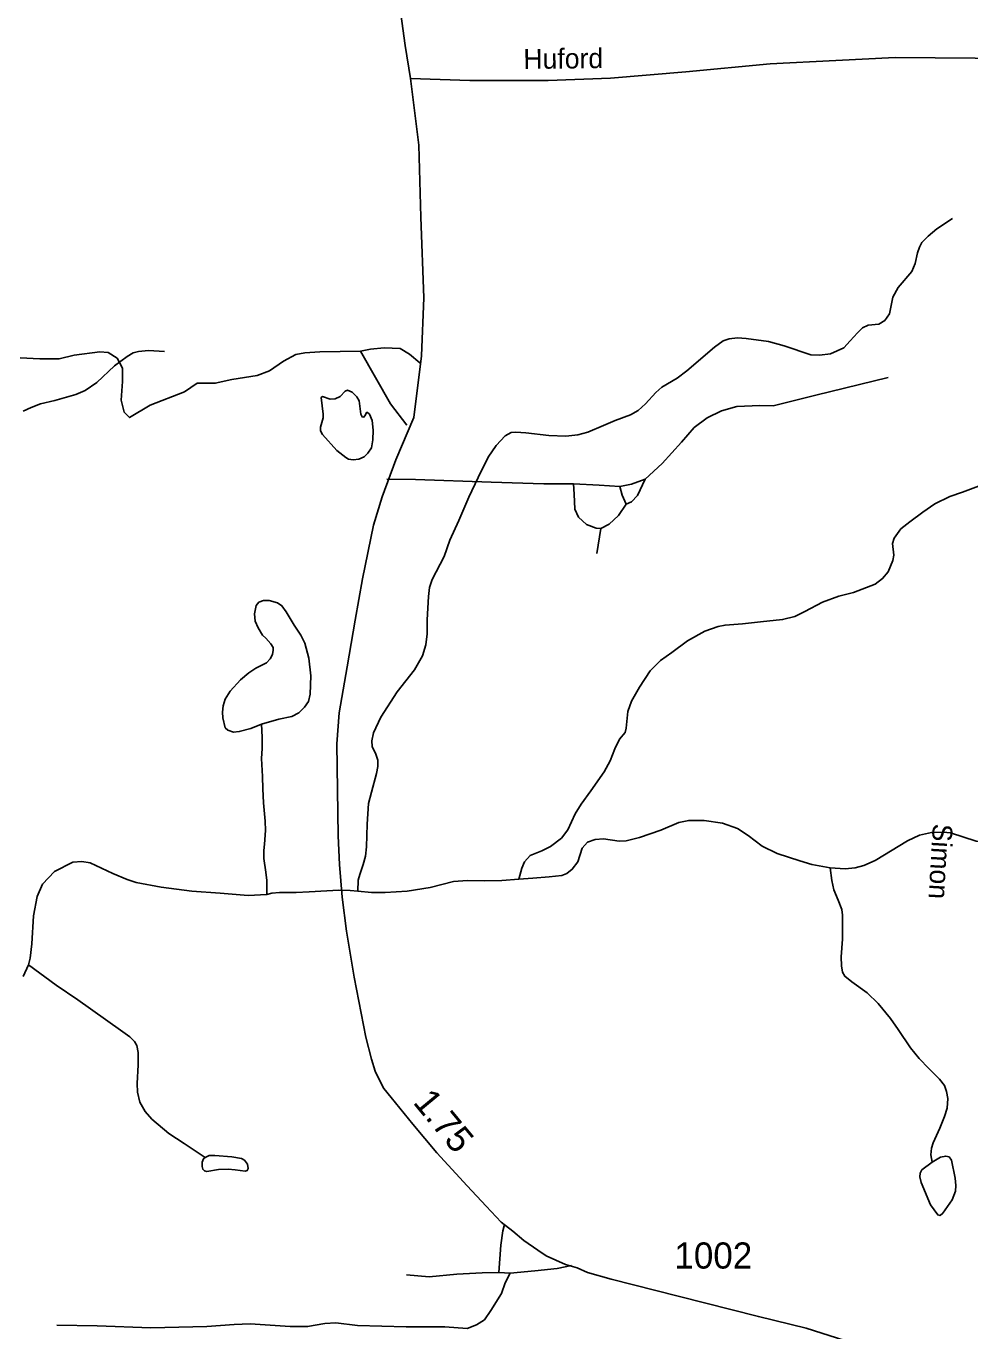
# Model space of a CAD drawing. Extents: x 2126262 to 2293712, y 749403 to 919119.
# Drawn here: x 2235664 to 2240173, y 821402 to 827636 of the extents above; entities that cross this region are included whole.
import ezdxf

# ---------------------------------------------------------------- set-up
doc = ezdxf.new("R2010")
doc.units = 0
for name, color, linetype in [('Exist Hydrographic Creek Single Shore', 7, 'Continuous'), ('Exist Hydrographic Misc Water Feature', 7, 'Continuous'), ('Exist Hydrographic Pond Under 1500 Sq Ft', 7, 'Continuous'), ('Exist Road Non-System Type 51', 7, 'Continuous'), ('Exist Road Secondary Mileage Hundredths English Label', 7, 'Continuous'), ('Exist Road Secondary Type 41 Attributed', 7, 'Continuous'), ('Exist Road Secondary Type 51 Attributed', 7, 'Continuous'), ('Exist Road Secondary Type 51 Label', 7, 'Continuous'), ('Exist Road Secondary Type 51 Number Label', 7, 'Continuous')]:
    doc.layers.add(name, color=color, linetype=linetype)

msp = doc.modelspace()

# ---------------------------------------------------------------- linework, layer by layer
at = {"layer": 'Exist Hydrographic Creek Single Shore'}
for points in [[(2238018.2, 823561.4), (2238085.6, 823564.7), (2238162.7, 823572.3), (2238223.5, 823577.7), (2238247.4, 823587.5), (2238273.4, 823608.1), (2238299.5, 823644), (2238320.1, 823709.1), (2238346.2, 823737.4), (2238383.1, 823750.4), (2238422.2, 823753.7), (2238497.1, 823741.7), (2238530.7, 823743.9), (2238594.8, 823759.1), (2238697.2, 823794.9), (2238783, 823830.8), (2238829.7, 823841.6), (2238903.5, 823840.6), (2238990.4, 823828.6), (2239063.1, 823802.5), (2239113, 823770), (2239180.3, 823718.9), (2239252, 823683.1), (2239361, 823648.6), (2239417.4, 823631.2), (2239505.4, 823615)], [(2239505.4, 823615), (2239576.5, 823610.8), (2239625.3, 823614.1), (2239666.6, 823626), (2239720.8, 823649.9), (2239875, 823743.3), (2239931.5, 823771.6), (2239990.1, 823783.5), (2240045.4, 823785.7), (2240080.2, 823781.4), (2240203.3, 823742.3), (2240260.8, 823732.5), (2240330.3, 823727.1)], [(2235675.3, 823151.9), (2235684.3, 823183.7), (2235691.9, 823251.1), (2235699.5, 823385.7), (2235717.9, 823478.6), (2235742.9, 823536.2), (2235799.4, 823597), (2235888.4, 823641.6), (2235930.7, 823645.9), (2235970.9, 823639.4), (2236079.4, 823587.2), (2236146.8, 823559), (2236190.2, 823544.9), (2236309.9, 823523.2), (2236456.5, 823503.6), (2236591.1, 823493.8), (2236724.6, 823481.9), (2236814.7, 823487.3)], [(2236814.7, 823487.3), (2236837.5, 823493.4), (2236875.5, 823497.7), (2236954.8, 823496.7), (2237016.6, 823499.9), (2237101.3, 823505.3), (2237158.9, 823507.5), (2237213.1, 823506.4), (2237249, 823503.2)], [(2237249, 823503.2), (2237314.3, 823497.3), (2237379.4, 823496.2), (2237484.7, 823503.8), (2237594.4, 823521.2), (2237706.2, 823549.4), (2237772.9, 823553.8), (2237852.1, 823552.7), (2237936.8, 823553.8), (2238018.2, 823561.4)], [(2235650.3, 823095.4), (2235675.3, 823151.9)]]:
    msp.add_lwpolyline(points, dxfattribs=at)
at = {"layer": 'Exist Hydrographic Misc Water Feature'}
for points in [[(2237249, 823503.2), (2237250.7, 823556.4), (2237258.3, 823582.5), (2237274.6, 823630.3), (2237285.4, 823670.4), (2237290.9, 823715), (2237294.1, 823823), (2237300.6, 823921.8), (2237314.7, 823976.1), (2237338.6, 824065.2), (2237345.1, 824099.4), (2237345.1, 824128.7), (2237335.4, 824158.1), (2237318, 824195), (2237315.8, 824221.1), (2237323.4, 824259.1), (2237359.3, 824335.1), (2237436.3, 824455.7), (2237519.9, 824560.4), (2237557.9, 824627.7), (2237574.2, 824681), (2237579.6, 824733.1), (2237580.7, 824799.4), (2237587.2, 824911.8), (2237591.6, 824954.1), (2237604.6, 824993.2), (2237661, 825103), (2237689.3, 825180.1), (2237732.2, 825275), (2237778.8, 825385.8), (2237823.3, 825479.2), (2237871.1, 825577), (2237910.2, 825632.4), (2237953.6, 825678.6), (2237981.8, 825694.9), (2238004.6, 825697.1), (2238051.3, 825693.9), (2238162, 825680.8), (2238242.9, 825676.5), (2238300.5, 825684.1), (2238347.1, 825697.1), (2238422, 825728.6), (2238478.5, 825751.4), (2238551.2, 825779.7), (2238588.1, 825800.3), (2238622.9, 825831.8), (2238672.4, 825885.6), (2238701.7, 825910.6), (2238774.4, 825955.1), (2238821.1, 825988.8), (2238953.6, 826101.7), (2238994.8, 826133.2), (2239023, 826141.9), (2239063.2, 826147.4), (2239103.4, 826144.1), (2239210.3, 826130), (2239286.3, 826109.3), (2239413.3, 826065.9), (2239454.6, 826063.7), (2239507.7, 826071.3), (2239570.7, 826099.6), (2239601.1, 826133.2), (2239635.8, 826171.2), (2239660.3, 826194.6), (2239687.4, 826207.6), (2239737.4, 826212), (2239766.7, 826230.4), (2239788.4, 826261.9), (2239804.7, 826341.2), (2239830.7, 826387.9), (2239894.8, 826464), (2239912.1, 826502), (2239921.9, 826553.1), (2239931.7, 826580.9), (2239943.6, 826602.6), (2239974, 826633), (2240015.3, 826667.8), (2240089.1, 826716.6)], [(2235651.2, 825797.3), (2235689.2, 825814.7), (2235733.7, 825830.9), (2235801, 825848.3), (2235902.5, 825876), (2235947, 825895.6), (2236002.4, 825933.6), (2236087, 826012.9), (2236146.8, 826058.5), (2236176.1, 826075.9), (2236201, 826081.3), (2236249.9, 826085.7), (2236324.8, 826082.4)], [(2238018.2, 823561.4), (2238032.3, 823613.2), (2238045.3, 823643.6), (2238072.5, 823674), (2238127.9, 823696.8), (2238170.2, 823716.4), (2238222.3, 823756.6), (2238252.7, 823796.8), (2238287.4, 823872.8), (2238316.7, 823918.4), (2238362.3, 823983.1), (2238426.4, 824073.2), (2238454.6, 824126.4), (2238476.3, 824184), (2238499.7, 824229), (2238526.8, 824261.6), (2238531.1, 824282.2), (2238538.7, 824361.5), (2238556.1, 824410.4), (2238594.1, 824477.7), (2238645.1, 824555.9), (2238695.1, 824604.8), (2238749.4, 824643.9), (2238823.2, 824698.8), (2238906.8, 824745.5), (2238970.2, 824767.2), (2239003.8, 824774.8), (2239086.3, 824781.3), (2239173.2, 824790), (2239278.5, 824800.9), (2239336, 824816.1), (2239384.9, 824840), (2239469.5, 824883.4), (2239547.3, 824913.3), (2239616.7, 824930.7), (2239719.9, 824970.9), (2239755.7, 824996.9), (2239781.8, 825029.5), (2239805.6, 825082.8), (2239808.9, 825108.8), (2239803.5, 825164.2), (2239811.1, 825190.3), (2239843.6, 825234.8), (2239886, 825268.5), (2239947.4, 825314.7), (2240004.9, 825353.8), (2240076.6, 825388.5), (2240137.4, 825409.2), (2240239.4, 825447.2)], [(2236814.7, 823487.3), (2236814.7, 823553.6), (2236809.3, 823594.8), (2236800.6, 823658.9), (2236799.5, 823698), (2236802.8, 823728.5), (2236808.2, 823793), (2236807.1, 823837.5), (2236798.4, 823925.5), (2236795.2, 823992.8), (2236794.1, 824051.5), (2236789.7, 824137.8), (2236791.9, 824184.6), (2236791.9, 824238.9), (2236788.7, 824301.9)], [(2239505.4, 823615), (2239514, 823554.3), (2239522.7, 823509.8), (2239543.4, 823460.9), (2239560.7, 823415.3), (2239564, 823388.2), (2239564, 823359.9), (2239565.1, 823322.5), (2239565.1, 823274.7), (2239558.5, 823188.9), (2239559.6, 823146.6), (2239564, 823116.2), (2239575.9, 823096.6), (2239608.5, 823069.5), (2239682.3, 823017.3), (2239734.4, 822966.7), (2239793, 822895), (2239829.9, 822842.9), (2239889.7, 822754.9), (2239930.9, 822703.8), (2239977, 822655.5), (2240028.1, 822605.5), (2240052, 822575.1), (2240061.7, 822546.9), (2240067.2, 822512.1), (2240065, 822466.5), (2240050.9, 822427.4), (2240029.2, 822370.9), (2239997.7, 822300.7), (2239990.1, 822275.8), (2239986.8, 822243.2), (2239992.2, 822208.4)], [(2235675.3, 823151.9), (2235807.7, 823054.1), (2235911.6, 822984.1), (2236115.7, 822839.6), (2236160.2, 822807), (2236183, 822785.3), (2236193.9, 822765.7), (2236200.4, 822733.2), (2236200.4, 822673.4), (2236195, 822584.9), (2236197.1, 822542.5), (2236208, 822494.7), (2236232.9, 822451.3), (2236265.5, 822414.4), (2236346.9, 822344.8), (2236419.2, 822298.4), (2236520.2, 822231.1)]]:
    msp.add_lwpolyline(points, dxfattribs=at)
for points in [[(2237148.1, 825609.1), (2237079.7, 825685.2), (2237071.2, 825703.2), (2237071.2, 825720.3), (2237084, 825764.7), (2237083.2, 825782.7), (2237074.6, 825862.2), (2237080.6, 825866.4), (2237117.3, 825853.6), (2237141.3, 825856.2), (2237165.2, 825866.4), (2237188.3, 825892.9), (2237200.2, 825896.4), (2237221.6, 825887.8), (2237244.6, 825864.7), (2237255.7, 825846.8), (2237263.4, 825781.8), (2237269.4, 825769), (2237278, 825768.1), (2237286.5, 825779.2), (2237289.9, 825789.5), (2237295.1, 825790.4), (2237304.4, 825782.7), (2237317.3, 825752.7), (2237322.4, 825705.7), (2237321.5, 825660.4), (2237313.8, 825621.9), (2237297.6, 825595.4), (2237278.8, 825578.3), (2237253.2, 825567.2), (2237227.6, 825563.8), (2237205.3, 825567.2), (2237191.7, 825574.9)], [(2236520.2, 822231.1), (2236512.6, 822224.6), (2236506.1, 822208.3), (2236505, 822187.7), (2236508.3, 822174.6), (2236516.9, 822167), (2236527.8, 822164.8), (2236583.2, 822173.5), (2236629.8, 822174.6), (2236663.5, 822171.4), (2236711.3, 822165.9), (2236721, 822169.2), (2236725.4, 822179), (2236722.1, 822198.5), (2236708, 822218.1), (2236692.8, 822226.8), (2236647.2, 822234.4), (2236565.8, 822239.8), (2236538.6, 822239.8)], [(2239992.2, 822208.4), (2239943.4, 822171.6), (2239935.8, 822156.4), (2239933.6, 822139), (2239940.1, 822111.8), (2239984.6, 822005.4), (2240019.4, 821956.5), (2240031.3, 821954.3), (2240043.3, 821965.2), (2240087.8, 822029.3), (2240104.1, 822069.5), (2240106.2, 822097.7), (2240101.9, 822132.5), (2240084.5, 822218.3), (2240073.7, 822233.5), (2240057.4, 822237.8), (2240032.4, 822232.4)]]:
    msp.add_lwpolyline(points, close=True, dxfattribs=at)
at = {"layer": 'Exist Hydrographic Pond Under 1500 Sq Ft'}
msp.add_lwpolyline([(2236788.7, 824301.9), (2236872.3, 824325.3), (2236934.1, 824337.3), (2236966.7, 824354.7), (2236994.9, 824381.8), (2237013.4, 824409), (2237021, 824444.8), (2237024.2, 824531.7), (2237015.6, 824616.4), (2236996, 824688.1), (2236976.5, 824726.1), (2236945, 824773.9), (2236907, 824837.4), (2236886.4, 824866.7), (2236865.7, 824880.8), (2236825.6, 824892.8), (2236798.4, 824892.8), (2236776.7, 824884.1), (2236763.7, 824867.8), (2236755, 824827.6), (2236758.3, 824793.9), (2236772.4, 824761.3), (2236794.1, 824726.6), (2236809.3, 824712.5), (2236833.2, 824685.3), (2236844, 824667.9), (2236845.1, 824654.9), (2236840.8, 824634.2), (2236829.9, 824613.3), (2236812.5, 824594.8), (2236762.6, 824568.7), (2236727.9, 824547), (2236688.8, 824513.4), (2236639.9, 824459), (2236615, 824419.9), (2236606.3, 824389.5), (2236601.9, 824359.1), (2236604.1, 824332), (2236616.1, 824284.2), (2236628, 824272.2), (2236655.1, 824263.5), (2236682.3, 824265.7), (2236738.7, 824279.8)], close=True, dxfattribs=at)
at = {"layer": 'Exist Road Non-System Type 51'}
for p, q in [((2238409.2, 825236), (2238391.1, 825117.3)), ((2237977.6, 821678.9), (2237923.2, 821681.7))]:
    msp.add_line(p, q, dxfattribs=at)
for points in [[(2237262.3, 826083.6), (2237067, 826080.2), (2236996.6, 826075.3), (2236953.3, 826066.9), (2236893.3, 826034.8), (2236827.7, 825988.7), (2236767.8, 825967.8), (2236647.8, 825948.2), (2236568.2, 825930.1), (2236481.7, 825930.1), (2236421, 825888.9), (2236257.8, 825824.6), (2236158.7, 825766), (2236132.2, 825792.5), (2236118.3, 825849.8), (2236125.3, 825937.7), (2236125.3, 826002), (2236100.1, 826049.5), (2236056.9, 826077.4), (2236017.1, 826080.9), (2235894.4, 826064.1), (2235821.8, 826047.4), (2235729.7, 826046), (2235636.2, 826051.5)], [(2237545.1, 826027.3), (2237495.3, 826069), (2237450.7, 826095.5), (2237375.4, 826099.7), (2237309.8, 826092.7), (2237262.3, 826083.6)], [(2237483, 825729.1), (2237404.7, 825830.9), (2237262.3, 826083.6)], [(2238621.3, 825472), (2238703.6, 825546), (2238795, 825648.7), (2238855, 825718.5), (2238917.8, 825764.6), (2238986.1, 825798.1), (2239059.4, 825818.3), (2239169.6, 825823.9), (2239232.4, 825822.5), (2239437.5, 825872.8), (2239782.8, 825957.3)], [(2237387.4, 825471.5), (2237523.9, 825469.9), (2237886.7, 825457.3), (2238137.1, 825449.7), (2238279.4, 825449.7)], [(2238279.4, 825449.7), (2238282.2, 825399.4), (2238285, 825328.2), (2238303.2, 825290.5), (2238340.8, 825255.6), (2238388.3, 825237.4), (2238409.2, 825236)], [(2238279.4, 825449.7), (2238402.2, 825442.7), (2238501.3, 825437.1)], [(2238501.3, 825437.1), (2238557.1, 825448.3), (2238621.3, 825472)], [(2238530.6, 825351.9), (2238511.1, 825395.2), (2238501.3, 825437.1)], [(2238530.6, 825351.9), (2238557.1, 825363.1), (2238585, 825393.8), (2238621.3, 825472)], [(2238409.2, 825236), (2238449.7, 825257), (2238494.3, 825297.5), (2238530.6, 825351.9)], [(2237923.2, 821681.7), (2237933, 821811.6), (2237941.3, 821880), (2237950.4, 821911.4)], [(2238269.9, 821714.5), (2238200.8, 821701.3), (2238094.8, 821690.1), (2237977.6, 821678.9)], [(2237977.6, 821678.9), (2237952.5, 821631.4), (2237935.7, 821581.2), (2237884.6, 821499.3), (2237853.9, 821456), (2237816.2, 821430.9), (2237771.6, 821414.1), (2237664.2, 821422.5), (2237480, 821422.5), (2237247.7, 821428.8), (2237144.5, 821441.3), (2237091.4, 821437.1), (2237009.1, 821423.2), (2236925.4, 821423.2), (2236735, 821436.4), (2236658.2, 821432.3), (2236527.1, 821423.9), (2236260.6, 821416.9), (2236003.9, 821426.7), (2235810.6, 821430.2)], [(2237923.2, 821681.7), (2237842.7, 821679.4), (2237722.8, 821673.8), (2237590.2, 821661.3), (2237481.4, 821671)]]:
    msp.add_lwpolyline(points, dxfattribs=at)
at = {"layer": 'Exist Road Secondary Type 41 Attributed'}
msp.add_lwpolyline([(2237501.1, 827385.3), (2237783.8, 827376.2), (2238157.7, 827376.2), (2238456.3, 827387.4), (2238816.2, 827418.1), (2239219.5, 827455.8), (2239532, 827472.6), (2239816.6, 827486.6), (2240198.9, 827483.8), (2240468.2, 827479.6), (2240833.8, 827426.5), (2240967.7, 827387.4), (2241285.8, 827261.7), (2241442.1, 827247.8), (2241841.1, 827242.2), (2242294.6, 827243.6), (2242428.5, 827227.2), (2242542.8, 827171.2), (2242787, 827041.2), (2242999.8, 826933.7), (2243217.2, 826877.7), (2243347.1, 826846.3), (2243409.8, 826812.7)], dxfattribs=at)
at = {"layer": 'Exist Road Secondary Type 51 Attributed'}
for points in [[(2237260.1, 829342.8), (2237257.7, 829139.8), (2237273, 828902.4), (2237300.9, 828695.8), (2237360.2, 828385.1), (2237476, 827543.1), (2237501.1, 827385.3)], [(2237501.1, 827385.3), (2237541.3, 827067.3), (2237550.8, 826724.3), (2237563.9, 826338.1), (2237553.6, 826060.8), (2237516.8, 825766.2), (2237431.2, 825564.1), (2237365.3, 825386.9), (2237324.7, 825251.9), (2237270.7, 824996), (2237236.5, 824798.9), (2237197.8, 824575.5), (2237160.2, 824355.5), (2237148.7, 824207.3), (2237155.1, 823767.5), (2237161.4, 823630.1), (2237173.8, 823475.1), (2237195.2, 823312.2), (2237231.4, 823092.1), (2237286.6, 822806.1), (2237314.8, 822701.2), (2237332.3, 822643.2), (2237352.1, 822600.3), (2237373.6, 822561.3), (2237408.6, 822516.8), (2237512.3, 822390.5), (2237625.9, 822253), (2237771.7, 822095.7), (2237862.7, 821998.7), (2237934.2, 821922.5), (2237989, 821878.7), (2238041.5, 821834.3), (2238108.6, 821788.2), (2238148.3, 821761.9), (2238194.4, 821740.5), (2238241.3, 821719), (2238296.9, 821703.9), (2238347, 821680.9), (2238459.4, 821649.9), (2238779.3, 821568.9), (2239162.7, 821471.1), (2239391.5, 821415.5), (2239575.8, 821356.7)]]:
    msp.add_lwpolyline(points, dxfattribs=at)

# ---------------------------------------------------------------- texts
at = {"layer": 'Exist Road Secondary Mileage Hundredths English Label'}
msp.add_text('1.75', height=125, rotation=309.57678, dxfattribs=at).set_placement((2237508.7, 822492.9))
at = {"layer": 'Exist Road Secondary Type 51 Label'}
for s, rotation, p in [('Huford', 0.59464, (2238040.2, 827431.7)), ('Simon', 266.70012, (2239996.4, 823827.7))]:
    msp.add_text(s, height=95, rotation=rotation, dxfattribs=at).set_placement(p)
at = {"layer": 'Exist Road Secondary Type 51 Number Label'}
msp.add_text('1002', height=125, dxfattribs=at).set_placement((2238761.4, 821700.2))

doc.saveas('drawing.dxf')
